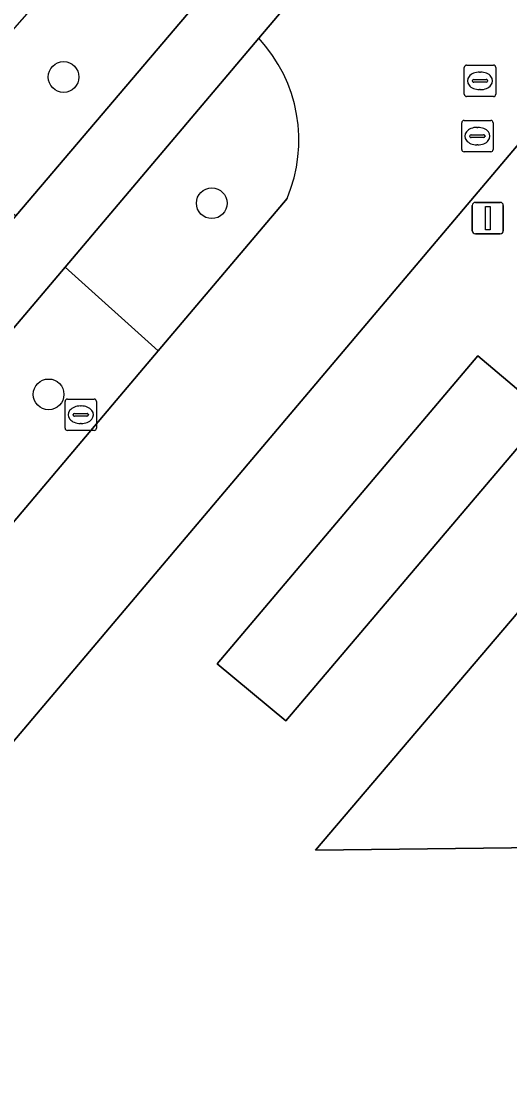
# Model space of a CAD drawing. Extents: x 156412 to 157779, y 382335 to 383768.
# Drawn here: x 157035.16 to 157050.73, y 382555.95 to 382589.54 of the extents above; entities that cross this region are included whole.
import ezdxf

# ---------------------------------------------------------------- set-up
doc = ezdxf.new("R2010")
doc.units = 0
for name, color, linetype in [('IMGEO_Berm_groen', 7, 'Continuous'), ('IMGEO_Boom', 7, 'Continuous'), ('IMGEO_Groenvoorziening', 7, 'Continuous'), ('IMGEO_Haag', 7, 'Continuous'), ('IMGEO_Kolk', 7, 'Continuous'), ('IMGEO_Lichtmast', 7, 'Continuous'), ('IMGEO_Rijbaan_lokaal_open', 7, 'Continuous'), ('IMGEO_Rioolput', 7, 'Continuous'), ('IMGEO_Terreindeel_zand', 7, 'Continuous'), ('IMGEO_Voetpad_halfverhard', 7, 'Continuous'), ('IMGEO_Voetpad_open', 7, 'Continuous')]:
    doc.layers.add(name, color=color, linetype=linetype)

msp = doc.modelspace()

# ---------------------------------------------------------------- linework, layer by layer
at = {"layer": 'IMGEO_Berm_groen'}
msp.add_lwpolyline([(157025.973, 382563.014), (157038.191, 382577.457), (157039.53, 382579.04), (157036.559, 382581.709), (157024.76, 382567.784), (157020.132, 382562.262)], dxfattribs=at)
at = {"layer": 'IMGEO_Boom'}
for centre in [(157036.512, 382587.76), (157041.233, 382583.741), (157036.035, 382577.655)]:
    msp.add_circle(centre, 0.489, dxfattribs=at)
at = {"layer": 'IMGEO_Groenvoorziening'}
for points in [[(157041.035, 382590.456), (157038.117, 382592.933), (157031.936, 382585.906), (157032.49, 382585.447), (157034.725, 382583.574), (157034.993, 382583.337)], [(157041.407, 382569.077), (157049.712, 382578.882), (157051.898, 382577.037), (157043.595, 382567.257)]]:
    msp.add_lwpolyline(points, close=True, dxfattribs=at)
for points in [[(157042.73, 382588.992), (157036.559, 382581.709), (157039.53, 382579.04), (157043.632, 382583.89)], [(157056.005, 382537.641), (157057.216, 382539.327), (157058.277, 382541.11), (157059.182, 382542.978), (157059.923, 382544.917), (157060.494, 382546.913), (157060.892, 382548.95), (157061.114, 382551.013), (157061.158, 382553.088), (157061.023, 382555.16), (157060.161, 382560.549), (157059.718, 382563.318), (157044.542, 382563.143), (157058.303, 382579.294), (157050.943, 382585.546), (157026.802, 382557.033)]]:
    msp.add_lwpolyline(points, dxfattribs=at)
msp.add_arc((157039.245, 382585.745), 4.763, 337.0746, 42.9773, dxfattribs=at)
at = {"layer": 'IMGEO_Haag'}
msp.add_lwpolyline([(157041.035, 382590.456), (157038.117, 382592.933), (157031.936, 382585.906), (157032.49, 382585.447), (157034.725, 382583.574), (157034.993, 382583.337)], close=True, dxfattribs=at)
msp.add_lwpolyline([(157042.73, 382588.992), (157036.559, 382581.709), (157039.53, 382579.04), (157043.632, 382583.89)], dxfattribs=at)
msp.add_arc((157039.245, 382585.745), 4.763, 337.0746, 42.9773, dxfattribs=at)
at = {"layer": 'IMGEO_Kolk'}
for p, q in [((157036.56, 382576.58), (157036.56, 382577.432)), ((157036.635, 382577.506), (157037.487, 382577.506)), ((157037.048, 382577.286), (157037.073, 382577.286)), ((157037.561, 382577.432), (157037.561, 382576.58)), ((157036.819, 382577), (157036.819, 382577.012)), ((157037.257, 382576.963), (157036.859, 382576.963)), ((157036.862, 382577.049), (157037.26, 382577.049)), ((157037.303, 382577.012), (157037.303, 382577)), ((157037.071, 382576.726), (157037.046, 382576.726)), ((157037.487, 382576.506), (157036.635, 382576.506))]:
    msp.add_line(p, q, dxfattribs=at)
for points in [[(157036.56, 382576.58), (157036.56, 382577.432)], [(157036.635, 382577.506), (157037.487, 382577.506)], [(157037.561, 382577.432), (157037.561, 382576.58)], [(157037.487, 382576.506), (157036.635, 382576.506)]]:
    msp.add_lwpolyline(points, dxfattribs=at)
for centre, radius, start, end in [((157036.637, 382577.43), 0.0765, 91.552, 178.448), ((157036.637, 382577.43), 0.0765, 91.552, 178.448), ((157037.485, 382577.43), 0.0765, 1.552, 88.448), ((157037.485, 382577.43), 0.0765, 1.552, 88.448), ((157036.859, 382577.009), 0.0403, 85.8775, 175.7526), ((157036.856, 382576.999), 0.0366, 178.938, 274.7102), ((157037.26, 382577.006), 0.043, 264.8664, 352.4533), ((157037.264, 382577.011), 0.0386, 1.7309, 96.639), ((157036.637, 382576.582), 0.0765, 181.552, 268.448), ((157036.637, 382576.582), 0.0765, 181.552, 268.448), ((157037.485, 382576.582), 0.0765, 271.552, 358.448), ((157037.485, 382576.582), 0.0765, 271.552, 358.448)]:
    msp.add_arc(centre, radius, start, end, dxfattribs=at)
for centre, major_axis, ratio, start_param, end_param in [((157037.047, 382577.006), (-0.387, 0.002), 0.722429, 4.712389, 7.853982), ((157037.072, 382577.006), (-0.39, 0.002), 0.717154, 1.570796, 4.712389)]:
    msp.add_ellipse(centre, major_axis=major_axis, ratio=ratio, start_param=start_param, end_param=end_param, dxfattribs=at)
at = {"layer": 'IMGEO_Lichtmast'}
for p, q in [((157049.533, 382582.867), (157049.533, 382583.667)), ((157049.533, 382583.667), (157049.533, 382582.867)), ((157049.633, 382583.767), (157050.423, 382583.767)), ((157050.423, 382583.767), (157049.633, 382583.767)), ((157050.523, 382583.667), (157050.523, 382582.867)), ((157050.523, 382582.867), (157050.523, 382583.667)), ((157050.423, 382582.767), (157049.633, 382582.767)), ((157049.633, 382582.767), (157050.423, 382582.767))]:
    msp.add_line(p, q, dxfattribs=at)
msp.add_lwpolyline([(157049.953, 382583.642), (157050.103, 382583.642), (157050.103, 382582.892), (157049.953, 382582.892), (157049.953, 382583.642)], dxfattribs=at)
for centre, start, end in [((157049.633, 382583.667), 90, 180), ((157049.633, 382583.667), 90, 180), ((157050.423, 382583.667), 0, 90), ((157050.423, 382583.667), 360, 90), ((157049.633, 382582.867), 180, 270), ((157049.633, 382582.867), 180, 270), ((157050.423, 382582.867), 270, 0), ((157050.423, 382582.867), 270, 0)]:
    msp.add_arc(centre, 0.1, start, end, dxfattribs=at)
at = {"layer": 'IMGEO_Rijbaan_lokaal_open'}
for points in [[(157026.802, 382557.033), (157050.943, 382585.546), (157051.486, 382586.188), (157075.166, 382614.156)], [(157046.313, 382593.22), (157042.73, 382588.992)], [(157043.632, 382583.89), (157039.53, 382579.04), (157038.191, 382577.457), (157025.973, 382563.014), (157024.09, 382560.786)]]:
    msp.add_lwpolyline(points, dxfattribs=at)
msp.add_arc((157039.245, 382585.745), 4.763, 337.0746, 42.9773, dxfattribs=at)
at = {"layer": 'IMGEO_Rioolput'}
for p, q in [((157049.279, 382587.212), (157049.279, 382588.064)), ((157049.354, 382588.138), (157050.206, 382588.138)), ((157050.28, 382588.064), (157050.28, 382587.212)), ((157049.581, 382587.681), (157049.979, 382587.681)), ((157049.767, 382587.918), (157049.792, 382587.918)), ((157049.538, 382587.632), (157049.538, 382587.644)), ((157049.976, 382587.595), (157049.578, 382587.595)), ((157049.79, 382587.358), (157049.765, 382587.358)), ((157050.022, 382587.644), (157050.022, 382587.632)), ((157050.206, 382587.138), (157049.354, 382587.138)), ((157049.271, 382586.377), (157050.123, 382586.377)), ((157049.196, 382585.451), (157049.196, 382586.303)), ((157049.684, 382586.157), (157049.709, 382586.157)), ((157050.197, 382586.303), (157050.197, 382585.451)), ((157049.455, 382585.871), (157049.455, 382585.883)), ((157049.893, 382585.834), (157049.495, 382585.834)), ((157049.498, 382585.92), (157049.896, 382585.92)), ((157049.939, 382585.883), (157049.939, 382585.871)), ((157050.123, 382585.377), (157049.271, 382585.377)), ((157049.707, 382585.597), (157049.682, 382585.597))]:
    msp.add_line(p, q, dxfattribs=at)
for points in [[(157049.279, 382587.212), (157049.279, 382588.064)], [(157049.354, 382588.138), (157050.206, 382588.138)], [(157050.28, 382588.064), (157050.28, 382587.212)], [(157050.206, 382587.138), (157049.354, 382587.138)], [(157049.271, 382586.377), (157050.123, 382586.377)], [(157049.196, 382585.451), (157049.196, 382586.303)], [(157050.197, 382586.303), (157050.197, 382585.451)], [(157050.123, 382585.377), (157049.271, 382585.377)]]:
    msp.add_lwpolyline(points, dxfattribs=at)
for centre, radius, start, end in [((157049.356, 382588.062), 0.0765, 91.552, 178.448), ((157049.356, 382588.062), 0.0765, 91.552, 178.448), ((157050.204, 382588.062), 0.0765, 1.552, 88.448), ((157050.204, 382588.062), 0.0765, 1.552, 88.448), ((157049.578, 382587.641), 0.0403, 85.8775, 175.7526), ((157049.983, 382587.643), 0.0386, 1.7309, 96.639), ((157049.575, 382587.631), 0.0366, 178.938, 274.7102), ((157049.979, 382587.638), 0.043, 264.8664, 352.4533), ((157049.356, 382587.214), 0.0765, 181.552, 268.448), ((157049.356, 382587.214), 0.0765, 181.552, 268.448), ((157050.204, 382587.214), 0.0765, 271.552, 358.448), ((157050.204, 382587.214), 0.0765, 271.552, 358.448), ((157049.273, 382586.301), 0.0765, 91.552, 178.448), ((157049.273, 382586.301), 0.0765, 91.552, 178.448), ((157050.121, 382586.301), 0.0765, 1.552, 88.448), ((157050.121, 382586.301), 0.0765, 1.552, 88.448), ((157049.495, 382585.88), 0.0403, 85.8775, 175.7526), ((157049.492, 382585.87), 0.0366, 178.938, 274.7102), ((157049.896, 382585.877), 0.043, 264.8664, 352.4533), ((157049.9, 382585.882), 0.0386, 1.7309, 96.639), ((157049.273, 382585.453), 0.0765, 181.552, 268.448), ((157049.273, 382585.453), 0.0765, 181.552, 268.448), ((157050.121, 382585.453), 0.0765, 271.552, 358.448), ((157050.121, 382585.453), 0.0765, 271.552, 358.448)]:
    msp.add_arc(centre, radius, start, end, dxfattribs=at)
for centre, major_axis, ratio, start_param, end_param in [((157049.766, 382587.638), (-0.387, 0.002), 0.722429, 4.712389, 7.853982), ((157049.791, 382587.638), (-0.39, 0.002), 0.717154, 1.570796, 4.712389), ((157049.683, 382585.877), (-0.387, 0.002), 0.722429, 4.712389, 7.853982), ((157049.708, 382585.877), (-0.39, 0.002), 0.717154, 1.570796, 4.712389)]:
    msp.add_ellipse(centre, major_axis=major_axis, ratio=ratio, start_param=start_param, end_param=end_param, dxfattribs=at)
at = {"layer": 'IMGEO_Terreindeel_zand'}
msp.add_lwpolyline([(157058.76, 382578.925), (157058.384, 382579.229), (157058.303, 382579.294), (157044.542, 382563.143), (157059.718, 382563.318), (157062.998, 382563.356), (157072.334, 382563.503)], dxfattribs=at)
at = {"layer": 'IMGEO_Voetpad_halfverhard'}
msp.add_lwpolyline([(157041.407, 382569.077), (157043.595, 382567.257), (157051.898, 382577.037), (157049.712, 382578.882)], close=True, dxfattribs=at)
at = {"layer": 'IMGEO_Voetpad_open'}
for points in [[(157069.998, 382624.651), (157063.715, 382617.245), (157063.375, 382616.844), (157050.846, 382602.075), (157044.581, 382594.691), (157043.996, 382594.008), (157041.599, 382591.168), (157041.035, 382590.456), (157034.993, 382583.337), (157023.048, 382569.261), (157022.187, 382568.261)], [(157020.132, 382562.262), (157024.76, 382567.784), (157036.559, 382581.709), (157042.73, 382588.992), (157046.313, 382593.22), (157052.666, 382600.724), (157065.426, 382615.796), (157071.28, 382622.71)]]:
    msp.add_lwpolyline(points, dxfattribs=at)

doc.saveas('drawing.dxf')
